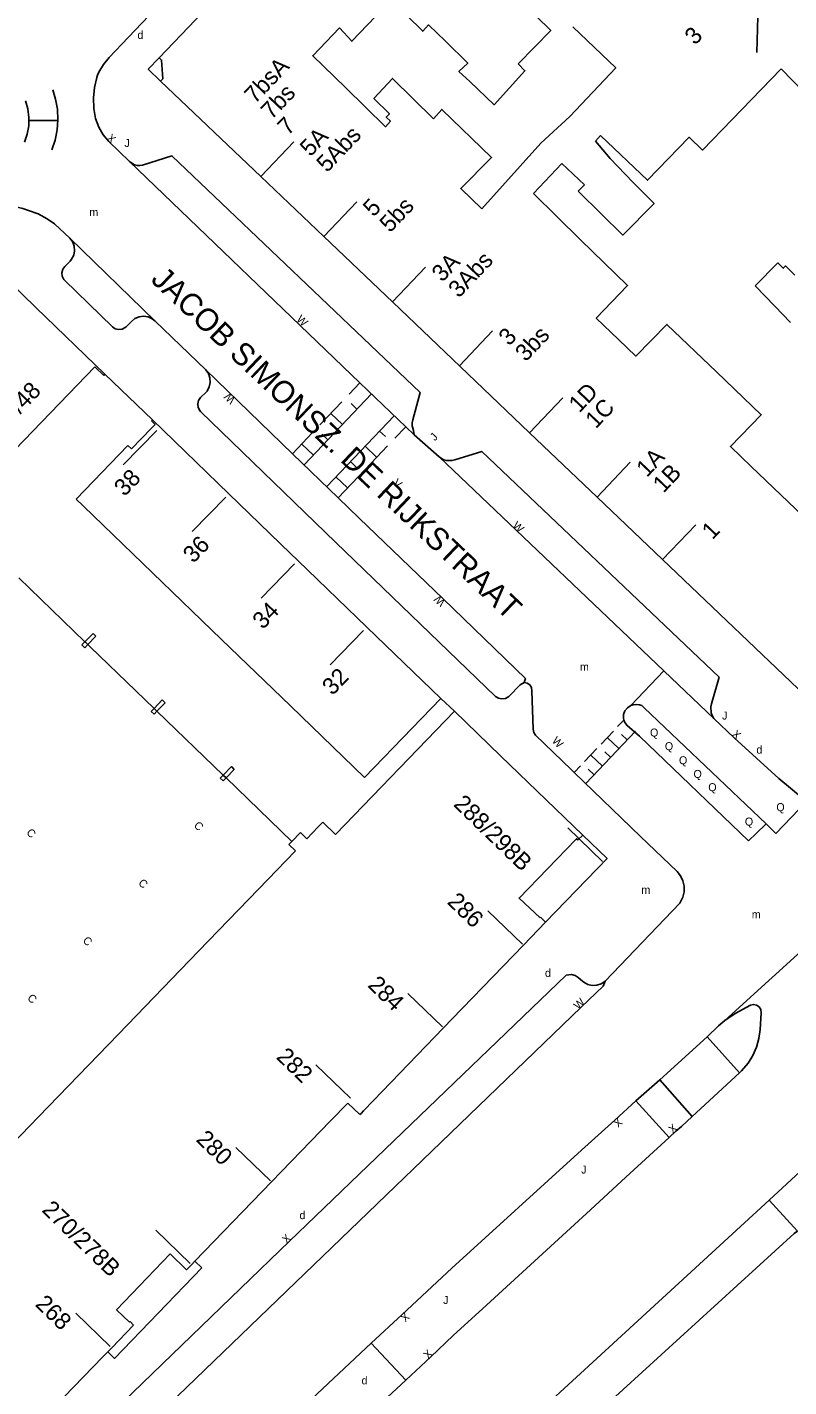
# Model space of a CAD drawing. Extents: x 134999 to 136502, y 457398 to 459002.
# Drawn here: x 135250.1 to 135297.7, y 457998 to 458082.9 of the extents above; entities that cross this region are included whole.
import ezdxf

# ---------------------------------------------------------------- set-up
doc = ezdxf.new("R2010")
doc.units = 0
for name, color, linetype in [('RI_DGTB_15', 7, 'Continuous'), ('RI_DGTB_2', 7, 'Continuous'), ('RI_DGTB_29', 7, 'Continuous'), ('RI_DGTB_30', 7, 'Continuous'), ('RI_DGTB_31', 7, 'Continuous'), ('RI_DGTB_35', 7, 'Continuous'), ('RI_DGTB_36', 7, 'Continuous'), ('RI_DGTB_37', 7, 'Continuous'), ('RI_DGTB_4', 7, 'Continuous'), ('RI_DGTB_43', 7, 'Continuous'), ('RI_DGTB_5', 7, 'Continuous'), ('RI_DGTB_53', 7, 'Continuous'), ('RI_DGTB_54', 7, 'Continuous'), ('RI_DGTB_6', 7, 'Continuous'), ('RI_DGTB_7', 7, 'Continuous')]:
    doc.layers.add(name, color=color, linetype=linetype)

msp = doc.modelspace()

# ---------------------------------------------------------------- linework, layer by layer
at = {"layer": 'RI_DGTB_15'}
for p, q in [((135295.736, 458084.313), (135295.652, 458081.315)), ((135264.659, 458073.574), (135266.729, 458075.747)), ((135268.602, 458069.816), (135270.672, 458071.989)), ((135272.894, 458065.735), (135274.964, 458067.908)), ((135277.075, 458061.751), (135279.145, 458063.924)), ((135281.458, 458057.569), (135283.528, 458059.742)), ((135258.159, 458057.713), (135256.075, 458055.556)), ((135285.679, 458053.547), (135287.749, 458055.72)), ((135262.47, 458053.546), (135260.386, 458051.389)), ((135289.774, 458049.646), (135291.844, 458051.819)), ((135266.78, 458049.38), (135264.696, 458047.223)), ((135271.091, 458045.213), (135269.007, 458043.056)), ((135286.015, 458030.787), (135283.858, 458032.872)), ((135281.015, 458025.614), (135278.859, 458027.7)), ((135276.015, 458020.442), (135273.859, 458022.528)), ((135270.26, 458015.998), (135268.104, 458018.084)), ((135265.261, 458010.826), (135263.105, 458012.912)), ((135260.261, 458005.654), (135258.105, 458007.74)), ((135255.261, 458000.481), (135253.105, 458002.567))]:
    msp.add_line(p, q, dxfattribs=at)
at = {"layer": 'RI_DGTB_2'}
for p, q in [((135254.288, 458061.687), (135254.852, 458061.148)), ((135254.921, 458061.22), (135254.852, 458061.148)), ((135254.921, 458061.22), (135257.901, 458058.371)), ((135256.36, 458056.773), (135256.586, 458056.557)), ((135271.155, 458036.025), (135275.925, 458040.965)), ((135275.925, 458040.965), (135276.777, 458040.163)), ((135269.338, 458032.458), (135276.777, 458040.163)), ((135279.649, 458037.373), (135284.784, 458032.432)), ((135268.539, 458033.229), (135269.338, 458032.458)), ((135266.606, 458032.033), (135266.421, 458031.841)), ((135266.421, 458031.841), (135266.824, 458031.452)), ((135266.606, 458032.033), (135267.136, 458032.582)), ((135267.136, 458032.582), (135267.539, 458032.193)), ((135282.151, 458027.291), (135282.113, 458027.251)), ((135282.151, 458027.291), (135282.465, 458026.997)), ((135269.021, 458014.574), (135270.1, 458015.689)), ((135270.1, 458015.689), (135270.863, 458014.967)), ((135260.551, 458005.806), (135260.974, 458005.394)), ((135256.496, 458002.031), (135256.458, 458001.992)), ((135256.496, 458002.031), (135256.72, 458001.817))]:
    msp.add_line(p, q, dxfattribs=at)
for points in [[(135237.508, 458058.679), (135245.73, 458067.194), (135247.183, 458068.7), (135250.616, 458065.386), (135254.921, 458061.22)], [(135254.288, 458061.687), (135245.413, 458052.495)], [(135257.83, 458058.3), (135257.901, 458058.371)], [(135257.83, 458058.3), (135258.06, 458058.077)], [(135257.901, 458058.371), (135262.674, 458053.757)], [(135257.833, 458057.849), (135256.586, 458056.557)], [(135257.833, 458057.849), (135258.06, 458058.077)], [(135256.36, 458056.773), (135253.135, 458053.423)], [(135253.135, 458053.423), (135253.589, 458052.985)], [(135262.674, 458053.757), (135266.529, 458050.029), (135266.984, 458049.59)], [(135253.589, 458052.985), (135257.902, 458048.821)], [(135257.902, 458048.821), (135262.215, 458044.657)], [(135266.984, 458049.59), (135271.298, 458045.428)], [(135249.542, 458048.504), (135253.678, 458044.504)], [(135271.298, 458045.428), (135275.925, 458040.965)], [(135262.215, 458044.657), (135266.527, 458040.493)], [(135253.678, 458044.504), (135253.704, 458044.479)], [(135253.704, 458044.479), (135253.858, 458044.33)], [(135253.858, 458044.33), (135254, 458044.193), (135257.996, 458040.339)], [(135258.019, 458040.316), (135257.996, 458040.339)], [(135258.175, 458040.165), (135258.019, 458040.316)], [(135266.527, 458040.493), (135271.155, 458036.025)], [(135258.175, 458040.165), (135262.315, 458036.172)], [(135276.777, 458040.163), (135279.649, 458037.373)], [(135262.315, 458036.172), (135262.333, 458036.155)], [(135262.333, 458036.155), (135262.495, 458035.998)], [(135262.495, 458035.998), (135266.606, 458032.033)], [(135267.539, 458032.193), (135268.26, 458032.94)], [(135268.26, 458032.94), (135268.539, 458033.229)], [(135284.784, 458032.432), (135284.48, 458032.124), (135284.401, 458032.194), (135284.351, 458032.145), (135280.801, 458028.493), (135282.113, 458027.251)], [(135284.784, 458032.432), (135286.305, 458030.975), (135282.465, 458026.997)], [(135266.824, 458031.452), (135264.514, 458029.058)], [(135264.514, 458029.058), (135260.767, 458025.176)], [(135282.465, 458026.997), (135281.075, 458025.556)], [(135260.767, 458025.176), (135255.772, 458020)], [(135281.075, 458025.556), (135276.622, 458020.941), (135276.08, 458020.379)], [(135255.772, 458020), (135250.777, 458014.823)], [(135276.08, 458020.379), (135271.698, 458015.837), (135271.086, 458015.2)], [(135250.777, 458014.823), (135248.606, 458012.574)], [(135271.086, 458015.2), (135270.933, 458015.04), (135270.863, 458014.967)], [(135269.021, 458014.574), (135265.333, 458010.756)], [(135265.333, 458010.756), (135260.551, 458005.806)], [(135259.002, 458006.274), (135255.651, 458002.769), (135256.458, 458001.992)], [(135260.334, 458005.584), (135260.096, 458005.341), (135260.026, 458005.27), (135259.002, 458006.274)], [(135260.551, 458005.806), (135260.334, 458005.584)], [(135260.974, 458005.394), (135255.529, 457999.728), (135255.103, 458000.144)], [(135255.348, 458000.397), (135256.72, 458001.817)], [(135255.103, 458000.144), (135255.348, 458000.397)], [(135255.103, 458000.144), (135254.799, 457999.836), (135248.716, 457993.545)]]:
    msp.add_lwpolyline(points, dxfattribs=at)
at = {"layer": 'RI_DGTB_31'}
for p, q in [((135250.177, 458077.074), (135251.987, 458077.074)), ((135270.178, 458059.969), (135270.86, 458060.687)), ((135267.369, 458055.561), (135271.585, 458059.999)), ((135268.36, 458058.055), (135269.724, 458059.491)), ((135270.675, 458059.042), (135270.313, 458059.386)), ((135273.001, 458058.627), (135268.781, 458054.197)), ((135269.766, 458058.085), (135269.042, 458058.773)), ((135266.65, 458056.256), (135267.905, 458057.577)), ((135268.857, 458057.128), (135268.495, 458057.472)), ((135272.091, 458057.672), (135272.453, 458057.327)), ((135273.725, 458057.937), (135273.043, 458057.221)), ((135267.948, 458056.171), (135267.223, 458056.859)), ((135271.182, 458056.717), (135271.906, 458056.027)), ((135272.588, 458056.743), (135271.223, 458055.311)), ((135270.272, 458055.762), (135270.634, 458055.417)), ((135269.362, 458054.807), (135270.086, 458054.117)), ((135270.769, 458054.833), (135269.5, 458053.502)), ((135286.964, 458039.202), (135287.352, 458039.611)), ((135284.975, 458035.65), (135288.078, 458038.923)), ((135285.93, 458038.111), (135286.706, 458038.929)), ((135287.561, 458038.377), (135287.198, 458038.721)), ((135284.895, 458037.02), (135285.671, 458037.838)), ((135287.044, 458037.832), (135286.318, 458038.52)), ((135286.009, 458036.741), (135285.283, 458037.429)), ((135286.526, 458037.286), (135286.163, 458037.63)), ((135284.249, 458036.338), (135284.637, 458036.747)), ((135285.492, 458036.195), (135285.129, 458036.539))]:
    msp.add_line(p, q, dxfattribs=at)
for points in [[(135251.61, 458075.23), (135251.814, 458075.844), (135251.94, 458076.479), (135251.987, 458077.124), (135251.954, 458077.771), (135251.842, 458078.408), (135251.664, 458078.994)], [(135249.902, 458075.712), (135250.07, 458076.215), (135250.16, 458076.738), (135250.171, 458077.268), (135250.102, 458077.794), (135249.955, 458078.304)]]:
    msp.add_lwpolyline(points, dxfattribs=at)
at = {"layer": 'RI_DGTB_4'}
for p, q in [((135264.633, 458087.598), (135258.32, 458080.991)), ((135258.401, 458079.535), (135264.659, 458073.574)), ((135264.659, 458073.574), (135268.602, 458069.816)), ((135268.602, 458069.816), (135272.906, 458065.717)), ((135272.906, 458065.717), (135277.113, 458061.709)), ((135277.113, 458061.709), (135281.458, 458057.569)), ((135281.458, 458057.569), (135285.679, 458053.547)), ((135285.679, 458053.547), (135289.774, 458049.646)), ((135289.774, 458049.646), (135299.121, 458040.742))]:
    msp.add_line(p, q, dxfattribs=at)
for points in [[(135258.401, 458079.535), (135257.631, 458080.269), (135258.32, 458080.991)], [(135258.401, 458079.535), (135258.539, 458079.68), (135258.466, 458080.852), (135258.32, 458080.991)]]:
    msp.add_lwpolyline(points, dxfattribs=at)
at = {"layer": 'RI_DGTB_5'}
msp.add_line((135284.651, 458069.621), (135281.695, 458072.506), dxfattribs=at)
for points in [[(135276.197, 458082.023), (135275.15, 458083.043), (135274.781, 458082.651), (135272.808, 458084.606), (135270.362, 458082.021), (135269.583, 458082.871)], [(135269.948, 458079.125), (135267.907, 458081.121), (135269.583, 458082.871)], [(135284.161, 458082.925), (135286.847, 458080.372), (135283.971, 458077.331)], [(135285.888, 458076.138), (135288.832, 458073.342), (135291.423, 458076.026), (135292.271, 458075.221), (135297.18, 458080.309)], [(135297.18, 458080.309), (135300.721, 458076.651), (135302.248, 458077.88), (135306.568, 458072.42)], [(135275.467, 458077.181), (135272.885, 458079.705), (135271.737, 458078.437), (135272.702, 458077.493), (135272.502, 458077.272), (135272.762, 458077.023), (135272.45, 458076.677), (135269.948, 458079.125)], [(135278.474, 458071.562), (135277.159, 458072.819), (135279.081, 458074.751), (135275.971, 458077.761), (135275.467, 458077.181)], [(135285.581, 458075.791), (135285.888, 458076.138)], [(135282.158, 458075.649), (135278.474, 458071.562)], [(135281.695, 458072.506), (135283.486, 458074.379)], [(135284.651, 458069.621), (135287.581, 458066.761), (135285.63, 458064.719), (135287.011, 458063.398)], [(135293.135, 458061.373), (135290.041, 458064.331), (135288.104, 458062.353), (135287.011, 458063.398)], [(135293.135, 458061.373), (135295.941, 458058.691), (135294.008, 458056.708), (135295.313, 458055.46)], [(135295.313, 458055.46), (135299.011, 458051.921), (135299.071, 458050.991), (135299.651, 458050.251)]]:
    msp.add_lwpolyline(points, dxfattribs=at)
at = {"layer": 'RI_DGTB_53'}
for p, q in [((135255.171, 458075.751), (135256.451, 458074.521)), ((135251.781, 458070.609), (135252.735, 458069.715)), ((135252.735, 458069.715), (135258.04, 458064.564)), ((135252.753, 458068.292), (135252.416, 458067.957)), ((135252.404, 458067.092), (135255.396, 458064.182)), ((135256.245, 458064.185), (135256.586, 458064.523)), ((135258.04, 458064.564), (135261.22, 458061.501)), ((135261.243, 458060.09), (135260.903, 458059.756)), ((135274.257, 458057.426), (135275.801, 458056.061)), ((135275.801, 458056.061), (135289.847, 458042.69)), ((135289.847, 458042.69), (135292.975, 458039.713)), ((135281.608, 458041.449), (135281.686, 458039.05)), ((135295.133, 458032.067), (135288.33, 458038.61)), ((135298.62, 458034.661), (135297.028, 458035.964)), ((135296.849, 458032.53), (135298.795, 458034.537)), ((135296.237, 458033.124), (135296.849, 458032.53)), ((135288.386, 458032.333), (135290.673, 458030.145)), ((135305.215, 458031.366), (135293.666, 458020.842)), ((135290.842, 458028.173), (135286.177, 458023.305)), ((135284.758, 458023.3), (135284.495, 458023.536)), ((135289.59, 458017.135), (135292.555, 458019.829)), ((135292.555, 458019.829), (135294.575, 458017.578)), ((135294.575, 458017.578), (135291.622, 458014.846)), ((135288.105, 458015.816), (135289.59, 458017.135)), ((135289.59, 458017.135), (135291.622, 458014.846)), ((135299.477, 458012.431), (135296.421, 458009.621)), ((135287.48, 458011.061), (135285.261, 458009.022)), ((135285.261, 458009.022), (135278.764, 458003.052)), ((135297.972, 458007.93), (135296.421, 458009.621)), ((135278.764, 458003.052), (135276.682, 458001.161)), ((135271.567, 458000.692), (135273.728, 457998.372))]:
    msp.add_line(p, q, dxfattribs=at)
for points in [[(135254.327, 458077.188), (135254.229, 458077.831), (135254.21, 458078.481), (135254.271, 458079.128), (135254.411, 458079.764), (135254.456, 458079.912)], [(135256.451, 458074.521), (135256.6, 458074.401), (135256.771, 458074.311), (135256.941, 458074.265), (135257.111, 458074.261), (135257.267, 458074.286), (135259.111, 458074.871), (135274.631, 458060.081), (135274.161, 458058.381), (135274.124, 458058.191), (135274.131, 458058.001), (135274.211, 458057.711), (135274.257, 458057.426)], [(135256.451, 458074.521), (135270.86, 458060.687)], [(135247.635, 458071.822), (135248.365, 458071.816), (135249.09, 458071.731), (135249.802, 458071.566), (135250.144, 458071.457)], [(135250.144, 458071.457), (135250.743, 458071.232), (135251.309, 458070.934), (135251.781, 458070.609)], [(135252.735, 458069.715), (135252.91, 458069.481), (135253.01, 458069.215), (135253.032, 458068.931), (135252.975, 458068.652), (135252.843, 458068.4), (135252.753, 458068.292)], [(135252.416, 458067.957), (135252.289, 458067.778), (135252.233, 458067.564), (135252.256, 458067.345), (135252.355, 458067.148), (135252.404, 458067.092)], [(135255.396, 458064.182), (135255.565, 458064.061), (135255.776, 458064.006), (135255.992, 458064.03), (135256.185, 458064.131), (135256.245, 458064.185)], [(135256.586, 458064.523), (135256.804, 458064.703), (135257.064, 458064.816), (135257.345, 458064.852), (135257.626, 458064.809), (135257.883, 458064.689), (135258.04, 458064.564)], [(135261.22, 458061.501), (135261.387, 458061.266), (135261.484, 458060.995), (135261.503, 458060.708), (135261.443, 458060.426), (135261.308, 458060.171), (135261.243, 458060.09)], [(135261.22, 458061.501), (135266.65, 458056.256)], [(135270.86, 458060.687), (135273.725, 458057.937)], [(135260.903, 458059.756), (135260.776, 458059.575), (135260.723, 458059.364), (135260.75, 458059.148), (135260.852, 458058.957), (135260.904, 458058.901)], [(135260.904, 458058.901), (135269.359, 458050.71), (135279.322, 458041.093)], [(135273.725, 458057.937), (135274.257, 458057.426)], [(135266.65, 458056.256), (135269.5, 458053.502)], [(135275.801, 458056.061), (135275.948, 458055.959), (135276.111, 458055.881), (135276.266, 458055.837), (135276.421, 458055.821), (135276.606, 458055.83), (135276.791, 458055.871), (135278.471, 458056.401), (135293.301, 458042.301), (135292.821, 458040.621), (135292.792, 458040.431), (135292.81, 458040.065), (135292.871, 458039.891), (135292.975, 458039.713)], [(135269.5, 458053.502), (135270.812, 458052.235), (135276.056, 458047.188), (135281.205, 458042.206), (135281.114, 458041.964)], [(135280.165, 458041.079), (135280.881, 458041.821), (135281.114, 458041.964)], [(135281.114, 458041.964), (135281.308, 458041.923), (135281.47, 458041.81), (135281.576, 458041.643), (135281.608, 458041.449)], [(135279.322, 458041.093), (135279.511, 458040.976), (135279.732, 458040.93), (135279.956, 458040.964), (135280.165, 458041.079)], [(135287.36, 458039.618), (135287.332, 458039.707), (135287.337, 458039.955), (135287.42, 458040.188), (135287.573, 458040.382), (135287.78, 458040.518)], [(135288.63, 458040.37), (135288.476, 458040.516), (135288.33, 458040.562), (135288.111, 458040.596), (135287.925, 458040.562), (135287.78, 458040.518)], [(135288.63, 458040.37), (135296.237, 458033.124)], [(135288.33, 458038.61), (135287.55, 458039.27), (135287.405, 458039.471), (135287.36, 458039.618)], [(135292.975, 458039.713), (135294.244, 458038.508), (135297.028, 458035.964)], [(135281.686, 458039.05), (135281.725, 458038.847), (135281.838, 458038.665)], [(135281.838, 458038.665), (135284.054, 458036.527), (135284.249, 458036.338)], [(135284.249, 458036.338), (135288.386, 458032.333)], [(135296.237, 458033.124), (135295.629, 458032.523), (135295.133, 458032.067)], [(135290.673, 458030.145), (135290.892, 458029.879), (135291.044, 458029.57), (135291.121, 458029.234), (135291.118, 458028.889), (135291.037, 458028.554), (135290.842, 458028.173)], [(135283.748, 458023.677), (135273.511, 458013.838), (135266.459, 458007.049), (135254.206, 457995.232), (135251.868, 457992.981)], [(135286.177, 458023.305), (135286.064, 458022.997), (135284.686, 458021.668), (135274.766, 458012.118), (135255.507, 457993.572), (135252.134, 457990.327)], [(135284.495, 458023.536), (135284.308, 458023.662), (135284.089, 458023.717), (135283.748, 458023.677)], [(135286.177, 458023.305), (135285.94, 458023.14), (135285.667, 458023.045), (135285.378, 458023.029), (135285.096, 458023.092), (135284.843, 458023.23), (135284.758, 458023.3)], [(135293.666, 458020.842), (135294.298, 458021.284), (135295.263, 458021.806), (135295.455, 458021.844), (135295.646, 458021.804), (135295.805, 458021.69), (135295.907, 458021.523), (135295.934, 458021.329), (135295.867, 458020.285), (135295.794, 458019.725), (135295.643, 458019.182), (135295.416, 458018.665), (135295.119, 458018.185), (135294.696, 458017.69), (135294.575, 458017.578)], [(135292.555, 458019.829), (135293.269, 458020.51), (135293.666, 458020.842)], [(135271.567, 458000.692), (135273.492, 458002.471), (135276.604, 458005.367), (135284.71, 458012.741), (135286.797, 458014.627), (135288.105, 458015.816)], [(135288.105, 458015.816), (135290.173, 458013.536)], [(135291.622, 458014.846), (135290.948, 458014.222), (135290.591, 458013.92), (135290.173, 458013.536)], [(135290.173, 458013.536), (135287.48, 458011.061)], [(135197.385, 457913.095), (135202.138, 457916.799), (135204.24, 457918.512), (135206.29, 457920.287), (135208.287, 457922.121), (135210.229, 457924.013), (135224.729, 457939.075), (135244.129, 457959.465), (135263.216, 457978.594), (135281.309, 457995.733), (135296.421, 458009.621)], [(135206.955, 457905.049), (135212.592, 457913.238), (135217.253, 457919.752), (135225.611, 457930.272), (135233.639, 457940.162), (135238.232, 457945.313), (135248.755, 457956.499), (135263.902, 457972.252), (135273.809, 457981.927), (135274.863, 457983.03), (135275.858, 457984.186), (135276.791, 457985.394), (135279.359, 457989), (135280.65, 457990.703), (135282.004, 457992.356), (135283.418, 457993.957), (135284.892, 457995.505), (135286.115, 457996.705), (135297.99, 458007.534), (135298.197, 458007.685), (135297.972, 458007.93)], [(135267.852, 457997.197), (135271.567, 458000.692)], [(135276.682, 458001.161), (135275.299, 457999.835), (135273.728, 457998.372)], [(135273.728, 457998.372), (135269.987, 457994.887)]]:
    msp.add_lwpolyline(points, dxfattribs=at)
at = {"layer": 'RI_DGTB_54'}
msp.add_line((135289.847, 458042.69), (135287.78, 458040.518), dxfattribs=at)
for points in [[(135263.961, 458090.238), (135255.976, 458081.851)], [(135255.976, 458081.851), (135255.18, 458081.015), (135254.829, 458080.58), (135254.544, 458080.099), (135254.456, 458079.912)], [(135255.171, 458075.751), (135254.824, 458076.182), (135254.543, 458076.659), (135254.327, 458077.188)]]:
    msp.add_lwpolyline(points, dxfattribs=at)
at = {"layer": 'RI_DGTB_6'}
for p, q in [((135282.158, 458075.649), (135283.971, 458077.331)), ((135285.581, 458075.791), (135286.489, 458074.693)), ((135284.883, 458073.043), (135283.486, 458074.379)), ((135296.972, 458068.171), (135295.55, 458066.748))]:
    msp.add_line(p, q, dxfattribs=at)
for points in [[(135278.391, 458085.541), (135279.121, 458086.295), (135282.788, 458082.704), (135280.737, 458080.609)], [(135277.72, 458079.502), (135277.044, 458080.14), (135277.592, 458080.664), (135276.197, 458082.023)], [(135280.737, 458080.609), (135281.167, 458080.176), (135279.251, 458078.058), (135277.72, 458079.502)], [(135287.902, 458073.222), (135286.489, 458074.693)], [(135284.883, 458073.043), (135284.504, 458072.654)], [(135284.504, 458072.654), (135285.941, 458071.243)], [(135287.902, 458073.222), (135289.245, 458071.892), (135287.284, 458069.913), (135285.941, 458071.243)], [(135296.972, 458068.171), (135297.31, 458067.84), (135297.461, 458067.991), (135298.028, 458067.417)], [(135296.793, 458065.463), (135295.55, 458066.748)], [(135297.766, 458064.456), (135296.793, 458065.463)]]:
    msp.add_lwpolyline(points, dxfattribs=at)
at = {"layer": 'RI_DGTB_7'}
for p, q in [((135254.181, 458045.023), (135253.678, 458044.504)), ((135254.361, 458044.849), (135253.858, 458044.33)), ((135253.678, 458044.504), (135253.485, 458044.305)), ((135253.485, 458044.305), (135253.664, 458044.131)), ((135253.858, 458044.33), (135253.664, 458044.131)), ((135257.996, 458040.339), (135257.813, 458040.151)), ((135258.508, 458040.871), (135257.996, 458040.339)), ((135257.813, 458040.151), (135257.993, 458039.978)), ((135258.175, 458040.165), (135257.993, 458039.978)), ((135262.315, 458036.172), (135262.133, 458035.985)), ((135262.829, 458036.704), (135262.315, 458036.172)), ((135263.009, 458036.53), (135262.495, 458035.998)), ((135262.133, 458035.985), (135262.313, 458035.812)), ((135262.495, 458035.998), (135262.313, 458035.812))]:
    msp.add_line(p, q, dxfattribs=at)
for points in [[(135254.181, 458045.023), (135254.206, 458044.999)], [(135254.206, 458044.999), (135254.361, 458044.849)], [(135258.688, 458040.698), (135258.175, 458040.165)], [(135258.508, 458040.871), (135258.533, 458040.847)], [(135258.533, 458040.847), (135258.688, 458040.698)], [(135262.829, 458036.704), (135262.847, 458036.687)], [(135262.847, 458036.687), (135263.009, 458036.53)]]:
    msp.add_lwpolyline(points, dxfattribs=at)

# ---------------------------------------------------------------- texts
at = {"layer": 'RI_DGTB_29'}
for p in [(135256.956, 458082.169), (135295.633, 458037.515), (135282.422, 458023.567), (135267.084, 458008.433), (135270.961, 457998.109)]:
    msp.add_text('d', height=0.5, dxfattribs=at).set_placement(p)
at = {"layer": 'RI_DGTB_30'}
for s, height, rotation, p in [('X', 0.499, 316.13937, (135254.996, 458075.923)), ('W', 0.5, 316.43149, (135266.855, 458064.601)), ('W', 0.5, 136.09788, (135263.117, 458059.669)), ('V', 0.499, 316.74911, (135272.881, 458054.372)), ('W', 0.5, 316.32318, (135280.356, 458051.712)), ('W', 0.5, 136.09788, (135276.236, 458047.015)), ('W', 0.5, 315.03905, (135282.823, 458038.278)), ('X', 0.5, 317.41529, (135294.06, 458038.677)), ('W', 0.5, 43.97798, (135284.506, 458021.494)), ('X', 0.5, 222.09377, (135286.983, 458014.795)), ('X', 0.5, 40.22593, (135290.4, 458013.759)), ('X', 0.5, 43.91137, (135266.279, 458006.876)), ('X', 0.5, 222.75551, (135273.676, 458002.641)), ('X', 0.5, 43.79664, (135275.118, 457999.662))]:
    msp.add_text(s, height=height, rotation=rotation, dxfattribs=at).set_placement(p)
at = {"layer": 'RI_DGTB_31'}
for s, p in [('J', (135256.142, 458075.417)), ('J', (135293.489, 458039.644)), ('Q', (135288.988, 458038.582)), ('Q', (135289.913, 458037.73)), ('Q', (135290.795, 458036.852)), ('Q', (135291.703, 458035.998)), ('Q', (135292.627, 458035.168)), ('Q', (135296.879, 458033.922)), ('Q', (135294.912, 458033.02)), ('J', (135284.684, 458011.282)), ('J', (135276.06, 458003.134))]:
    msp.add_text(s, height=0.5, dxfattribs=at).set_placement(p)
msp.add_text('J', height=0.5, rotation=46.22789, dxfattribs=at).set_placement((135275.539, 458057.021))
at = {"layer": 'RI_DGTB_35'}
for s, rotation, p in [('7', 46.3912, (135266.369, 458076.094)), ('40/48', 45.9732, (135248.549, 458057.578)), ('1', 46.3832, (135292.883, 458050.837)), ('32', 45.9732, (135269.147, 458041.108)), ('288/298B', 315.9743, (135276.649, 458034.296))]:
    msp.add_text(s, height=1.054, rotation=rotation, dxfattribs=at).set_placement(p)
at = {"layer": 'RI_DGTB_36'}
for s, rotation, p in [('3', 45.7159, (135291.797, 458081.737)), ('7bsA', 46.3912, (135264.3, 458078.069)), ('7bs', 46.3912, (135265.336, 458077.083)), ('5A', 46.3832, (135267.767, 458074.764)), ('5Abs', 46.3832, (135268.803, 458073.777)), ('5', 46.3832, (135271.709, 458071.005)), ('5bs', 46.3832, (135272.745, 458070.019)), ('3A', 46.3832, (135276.003, 458066.925)), ('3Abs', 46.3832, (135277.039, 458065.939)), ('3', 46.3832, (135280.183, 458062.94)), ('3bs', 46.3832, (135281.219, 458061.955)), ('1D', 46.3832, (135284.566, 458058.759)), ('1C', 46.3832, (135285.603, 458057.774)), ('1A', 46.3832, (135288.789, 458054.737)), ('1B', 46.3832, (135289.823, 458053.751)), ('38', 45.9732, (135256.147, 458053.538)), ('36', 45.9732, (135260.453, 458049.366)), ('34', 45.9732, (135264.795, 458045.233)), ('286', 315.9712, (135276.258, 458028.192)), ('284', 315.9712, (135271.292, 458022.988)), ('282', 315.9712, (135265.58, 458018.503)), ('280', 315.9712, (135260.565, 458013.346)), ('270/278B', 315.9712, (135250.926, 458008.945)), ('268', 315.9712, (135250.51, 458003.054))]:
    msp.add_text(s, height=1.054, rotation=rotation, dxfattribs=at).set_placement(p)
at = {"layer": 'RI_DGTB_37'}
msp.add_text('JACOB SIMONSZ. DE RIJKSTRAAT', height=1.4, rotation=316.48035, dxfattribs=at).set_placement((135257.731, 458067.056))
at = {"layer": 'RI_DGTB_43'}
for p in [(135253.949, 458071.098), (135284.606, 458042.694), (135288.447, 458028.756), (135295.344, 458027.223)]:
    msp.add_text('m', height=0.5, dxfattribs=at).set_placement(p)
at = {"layer": 'RI_DGTB_7'}
for p in [(135249.977, 458032.532), (135260.443, 458032.978), (135256.97, 458029.382), (135253.499, 458025.786), (135250.036, 458022.194)]:
    msp.add_text('C', height=0.5, rotation=316.80588, dxfattribs=at).set_placement(p)

doc.saveas('drawing.dxf')
